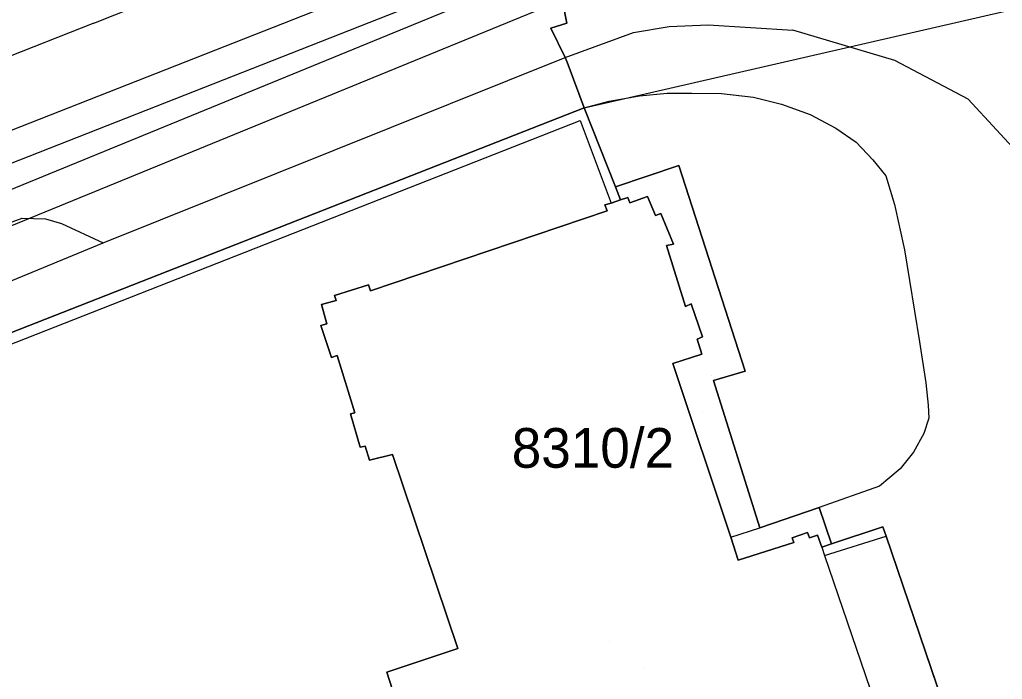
# Model space of a CAD drawing. Extents: x -264070 to -262271, y -1238894 to -1238141.
# Drawn here: x -263128.76 to -263079.26, y -1238805.12 to -1238771.88 of the extents above; entities that cross this region are included whole.
import ezdxf

# ---------------------------------------------------------------- set-up
doc = ezdxf.new("R2010")
doc.units = 0
for name, color, linetype in [('body_kn', 7, 'Continuous'), ('kladpar_druhypozemkov', 7, 'Continuous'), ('kladpar_hranice', 7, 'Continuous'), ('kladpar_parcelnecisla', 7, 'Continuous'), ('kladpar_plochy', 7, 'Continuous'), ('kladpar_sipky', 7, 'Continuous'), ('linie', 7, 'Continuous'), ('tarchy_linie', 7, 'Continuous'), ('zappar_hrandruhpozemk', 7, 'Continuous'), ('znacky', 7, 'Continuous')]:
    doc.layers.add(name, color=color, linetype=linetype)

msp = doc.modelspace()

# ---------------------------------------------------------------- linework, layer by layer
at = {"layer": 'body_kn'}
for p, q in [((-263125.02, -1238772.07), (-263125.02, -1238772.07)), ((-263101.19, -1238772.06), (-263101.19, -1238772.06)), ((-263094.07, -1238772.14), (-263094.07, -1238772.14)), ((-263102, -1238772.31), (-263102, -1238772.31)), ((-263097.84, -1238772.54), (-263097.84, -1238772.54)), ((-263096.04, -1238772.23), (-263096.04, -1238772.23)), ((-263089.81, -1238772.42), (-263089.81, -1238772.42)), ((-263101.28, -1238773.8), (-263101.28, -1238773.8)), ((-263101.28, -1238773.8), (-263101.28, -1238773.8)), ((-263101.18, -1238774.02), (-263101.18, -1238774.02)), ((-263084.68, -1238773.95), (-263084.68, -1238773.95)), ((-263096.14, -1238775.59), (-263096.14, -1238775.59)), ((-263094.9, -1238775.59), (-263094.9, -1238775.59)), ((-263093.41, -1238775.61), (-263093.41, -1238775.61)), ((-263099.07, -1238776), (-263099.07, -1238776)), ((-263097.54, -1238775.73), (-263097.54, -1238775.73)), ((-263091.8, -1238775.79), (-263091.8, -1238775.79)), ((-263080.98, -1238775.89), (-263080.98, -1238775.89)), ((-263100.32, -1238776.32), (-263100.32, -1238776.32)), ((-263100.32, -1238776.32), (-263100.32, -1238776.32)), ((-263090.39, -1238776.15), (-263090.39, -1238776.15)), ((-263100.53, -1238776.97), (-263100.53, -1238776.97)), ((-263100.53, -1238776.97), (-263100.53, -1238776.97)), ((-263088.94, -1238776.67), (-263088.94, -1238776.67)), ((-263087.65, -1238777.35), (-263087.65, -1238777.35)), ((-263086.63, -1238778.05), (-263086.63, -1238778.05)), ((-263085.78, -1238778.94), (-263085.78, -1238778.94)), ((-263095.56, -1238779.24), (-263095.56, -1238779.24)), ((-263085.13, -1238779.76), (-263085.13, -1238779.76)), ((-263098.75, -1238780.31), (-263098.75, -1238780.31)), ((-263098.49, -1238780.97), (-263098.49, -1238780.97)), ((-263098.13, -1238780.84), (-263098.13, -1238780.84)), ((-263097.13, -1238780.8), (-263097.13, -1238780.8)), ((-263097.13, -1238780.8), (-263097.13, -1238780.8)), ((-263099.28, -1238781.22), (-263099.28, -1238781.22)), ((-263099.17, -1238781.51), (-263099.17, -1238781.51)), ((-263098.96, -1238781.13), (-263098.96, -1238781.13)), ((-263098.02, -1238781.11), (-263098.02, -1238781.11)), ((-263084.7, -1238781.2), (-263084.7, -1238781.2)), ((-263128.63, -1238781.89), (-263128.63, -1238781.89)), ((-263127.46, -1238781.92), (-263127.46, -1238781.92)), ((-263096.73, -1238781.75), (-263096.73, -1238781.75)), ((-263096.46, -1238781.65), (-263096.46, -1238781.65)), ((-263126.66, -1238782.16), (-263126.66, -1238782.16)), ((-263124.55, -1238783.13), (-263124.55, -1238783.13)), ((-263124.55, -1238783.13), (-263124.55, -1238783.13)), ((-263096.18, -1238783.27), (-263096.18, -1238783.27)), ((-263095.82, -1238783.2), (-263095.82, -1238783.2)), ((-263084.19, -1238783.48), (-263084.19, -1238783.48)), ((-263111.18, -1238785.24), (-263111.18, -1238785.24)), ((-263112.9, -1238785.78), (-263112.9, -1238785.78)), ((-263111.09, -1238785.54), (-263111.09, -1238785.54)), ((-263113.56, -1238786.24), (-263113.56, -1238786.24)), ((-263112.82, -1238786.04), (-263112.82, -1238786.04)), ((-263095.22, -1238786.33), (-263095.22, -1238786.33)), ((-263094.94, -1238786.2), (-263094.94, -1238786.2)), ((-263113.59, -1238787.3), (-263113.59, -1238787.3)), ((-263113.29, -1238787.21), (-263113.29, -1238787.21)), ((-263094.64, -1238787.98), (-263094.64, -1238787.98)), ((-263094.36, -1238787.87), (-263094.36, -1238787.87)), ((-263083.44, -1238788.11), (-263083.44, -1238788.11)), ((-263113.06, -1238788.9), (-263113.06, -1238788.9)), ((-263112.77, -1238788.81), (-263112.77, -1238788.81)), ((-263094.4, -1238788.73), (-263094.4, -1238788.73)), ((-263095.85, -1238789.2), (-263095.85, -1238789.2)), ((-263092.22, -1238789.59), (-263092.22, -1238789.59)), ((-263092.22, -1238789.59), (-263092.22, -1238789.59)), ((-263093.81, -1238790.07), (-263093.81, -1238790.07)), ((-263083.12, -1238790.19), (-263083.12, -1238790.19)), ((-263083, -1238791.31), (-263083, -1238791.31)), ((-263112.1, -1238791.75), (-263112.1, -1238791.75)), ((-263111.87, -1238791.7), (-263111.87, -1238791.7)), ((-263082.96, -1238791.96), (-263082.96, -1238791.96)), ((-263083.21, -1238792.73), (-263083.21, -1238792.73)), ((-263111.61, -1238793.42), (-263111.61, -1238793.42)), ((-263111.36, -1238793.37), (-263111.36, -1238793.37)), ((-263109.98, -1238793.79), (-263109.98, -1238793.79)), ((-263083.73, -1238793.67), (-263083.73, -1238793.67)), ((-263111.14, -1238794.08), (-263111.14, -1238794.08)), ((-263084.4, -1238794.51), (-263084.4, -1238794.51)), ((-263085.44, -1238795.38), (-263085.44, -1238795.38)), ((-263088.48, -1238796.46), (-263088.48, -1238796.46)), ((-263091.48, -1238797.49), (-263091.48, -1238797.49)), ((-263089.07, -1238797.73), (-263089.07, -1238797.73)), ((-263088.57, -1238797.86), (-263088.57, -1238797.86)), ((-263085.28, -1238797.44), (-263085.28, -1238797.44)), ((-263092.93, -1238797.96), (-263092.93, -1238797.96)), ((-263092.93, -1238797.96), (-263092.93, -1238797.96)), ((-263089.85, -1238797.99), (-263089.85, -1238797.99)), ((-263089.77, -1238798.23), (-263089.77, -1238798.23)), ((-263088.98, -1238797.99), (-263088.98, -1238797.99)), ((-263087.86, -1238798.3), (-263087.86, -1238798.3)), ((-263085.12, -1238797.91), (-263085.12, -1238797.91)), ((-263088.35, -1238798.46), (-263088.35, -1238798.46)), ((-263088.35, -1238798.46), (-263088.35, -1238798.46)), ((-263088.22, -1238798.88), (-263088.22, -1238798.88)), ((-263092.57, -1238799.11), (-263092.57, -1238799.11)), ((-263106.69, -1238803.56), (-263106.69, -1238803.56)), ((-263110.27, -1238804.76), (-263110.27, -1238804.76))]:
    msp.add_line(p, q, dxfattribs=at)
at = {"layer": 'kladpar_druhypozemkov'}
for p, q in [((-263093.89, -1238789.79), (-263093.89, -1238789.79)), ((-263097.31, -1238804.51), (-263097.31, -1238804.51))]:
    msp.add_line(p, q, dxfattribs=at)
at = {"layer": 'kladpar_hranice'}
msp.add_line((-263136.68, -1238790.59), (-263100.32, -1238776.32), dxfattribs=at)
for points in [[(-263129.74, -1238771.43), (-263119.79, -1238767.71), (-263119.6, -1238768.18), (-263103.15, -1238761.72), (-263102.89, -1238763.16), (-263102.2, -1238766.93), (-263101.19, -1238772.06), (-263102, -1238772.31), (-263101.28, -1238773.8), (-263101.18, -1238774.02), (-263100.32, -1238776.32), (-263136.68, -1238790.59)], [(-263079.37, -1238830.09), (-263082.97, -1238819.32), (-263084.22, -1238819.72), (-263086.11, -1238813.88), (-263086.62, -1238812.33), (-263083.33, -1238811.23), (-263084.22, -1238808.57), (-263081.79, -1238807.71), (-263082.02, -1238807), (-263085.12, -1238797.91), (-263085.28, -1238797.44), (-263087.86, -1238798.3), (-263088.48, -1238796.46), (-263091.48, -1238797.49), (-263093.81, -1238790.07), (-263092.22, -1238789.59), (-263095.56, -1238779.24), (-263098.75, -1238780.31), (-263100.32, -1238776.32), (-263101.18, -1238774.02), (-263101.28, -1238773.8), (-263102, -1238772.31), (-263101.19, -1238772.06), (-263102.2, -1238766.93)], [(-263100.32, -1238776.32), (-263098.75, -1238780.31), (-263098.49, -1238780.97), (-263098.96, -1238781.13), (-263099.28, -1238781.22), (-263099.17, -1238781.51), (-263111.09, -1238785.54), (-263111.18, -1238785.24), (-263112.9, -1238785.78), (-263112.82, -1238786.04), (-263113.56, -1238786.24), (-263113.29, -1238787.21), (-263113.59, -1238787.3), (-263113.06, -1238788.9), (-263112.77, -1238788.81), (-263111.87, -1238791.7), (-263112.1, -1238791.75), (-263111.61, -1238793.42), (-263111.36, -1238793.37), (-263111.14, -1238794.08), (-263109.98, -1238793.79), (-263106.69, -1238803.56), (-263110.27, -1238804.76), (-263108.92, -1238808.96)], [(-263092.22, -1238789.59), (-263093.81, -1238790.07), (-263091.48, -1238797.49), (-263088.48, -1238796.46), (-263087.86, -1238798.3), (-263088.35, -1238798.46), (-263088.57, -1238797.86), (-263088.98, -1238797.99), (-263089.07, -1238797.73), (-263089.85, -1238797.99), (-263089.77, -1238798.23), (-263092.57, -1238799.11), (-263092.93, -1238797.96), (-263095.85, -1238789.2), (-263094.4, -1238788.73), (-263094.64, -1238787.98), (-263094.36, -1238787.87), (-263094.94, -1238786.2), (-263095.22, -1238786.33), (-263096.18, -1238783.27), (-263095.82, -1238783.2), (-263096.46, -1238781.65), (-263096.73, -1238781.75), (-263097.13, -1238780.8), (-263098.02, -1238781.11), (-263098.13, -1238780.84), (-263098.49, -1238780.97), (-263098.75, -1238780.31), (-263095.56, -1238779.24), (-263092.22, -1238789.59)], [(-263108.92, -1238808.96), (-263110.27, -1238804.76), (-263106.69, -1238803.56), (-263109.98, -1238793.79), (-263111.14, -1238794.08), (-263111.36, -1238793.37), (-263111.61, -1238793.42), (-263112.1, -1238791.75), (-263111.87, -1238791.7), (-263112.77, -1238788.81), (-263113.06, -1238788.9), (-263113.59, -1238787.3), (-263113.29, -1238787.21), (-263113.56, -1238786.24), (-263112.82, -1238786.04), (-263112.9, -1238785.78), (-263111.18, -1238785.24), (-263111.09, -1238785.54), (-263099.17, -1238781.51), (-263099.28, -1238781.22), (-263098.96, -1238781.13), (-263098.49, -1238780.97), (-263098.13, -1238780.84), (-263098.02, -1238781.11), (-263097.13, -1238780.8)], [(-263097.13, -1238780.8), (-263096.73, -1238781.75), (-263096.46, -1238781.65), (-263095.82, -1238783.2), (-263096.18, -1238783.27), (-263095.22, -1238786.33), (-263094.94, -1238786.2), (-263094.36, -1238787.87), (-263094.64, -1238787.98), (-263094.4, -1238788.73), (-263095.85, -1238789.2), (-263092.93, -1238797.96), (-263092.57, -1238799.11), (-263089.77, -1238798.23), (-263089.85, -1238797.99), (-263089.07, -1238797.73), (-263088.98, -1238797.99), (-263088.57, -1238797.86), (-263088.35, -1238798.46), (-263087.86, -1238798.3), (-263085.28, -1238797.44), (-263085.12, -1238797.91), (-263082.02, -1238807)]]:
    msp.add_lwpolyline(points, dxfattribs=at)
at = {"layer": 'kladpar_plochy'}
for p, q in [((-263101.19, -1238772.06), (-263102.2, -1238766.93)), ((-263102, -1238772.31), (-263101.19, -1238772.06)), ((-263101.28, -1238773.8), (-263102, -1238772.31)), ((-263101.18, -1238774.02), (-263101.28, -1238773.8)), ((-263100.32, -1238776.32), (-263101.18, -1238774.02)), ((-263136.68, -1238790.59), (-263100.32, -1238776.32)), ((-263100.32, -1238776.32), (-263098.75, -1238780.31)), ((-263098.75, -1238780.31), (-263100.32, -1238776.32)), ((-263095.56, -1238779.24), (-263098.75, -1238780.31)), ((-263092.22, -1238789.59), (-263095.56, -1238779.24)), ((-263098.75, -1238780.31), (-263098.49, -1238780.97)), ((-263098.49, -1238780.97), (-263098.96, -1238781.13)), ((-263099.17, -1238781.51), (-263111.09, -1238785.54)), ((-263098.96, -1238781.13), (-263099.28, -1238781.22)), ((-263099.28, -1238781.22), (-263099.17, -1238781.51)), ((-263111.18, -1238785.24), (-263112.9, -1238785.78)), ((-263111.09, -1238785.54), (-263111.18, -1238785.24)), ((-263112.9, -1238785.78), (-263112.82, -1238786.04)), ((-263112.82, -1238786.04), (-263113.56, -1238786.24)), ((-263113.56, -1238786.24), (-263113.29, -1238787.21)), ((-263113.29, -1238787.21), (-263113.59, -1238787.3)), ((-263113.59, -1238787.3), (-263113.06, -1238788.9)), ((-263113.06, -1238788.9), (-263112.77, -1238788.81)), ((-263112.77, -1238788.81), (-263111.87, -1238791.7)), ((-263093.81, -1238790.07), (-263092.22, -1238789.59)), ((-263091.48, -1238797.49), (-263093.81, -1238790.07)), ((-263111.87, -1238791.7), (-263112.1, -1238791.75)), ((-263112.1, -1238791.75), (-263111.61, -1238793.42)), ((-263111.61, -1238793.42), (-263111.36, -1238793.37)), ((-263111.36, -1238793.37), (-263111.14, -1238794.08)), ((-263111.14, -1238794.08), (-263109.98, -1238793.79)), ((-263109.98, -1238793.79), (-263106.69, -1238803.56)), ((-263088.48, -1238796.46), (-263091.48, -1238797.49)), ((-263087.86, -1238798.3), (-263088.48, -1238796.46)), ((-263085.28, -1238797.44), (-263087.86, -1238798.3)), ((-263085.12, -1238797.91), (-263085.28, -1238797.44)), ((-263082.02, -1238807), (-263085.12, -1238797.91)), ((-263106.69, -1238803.56), (-263110.27, -1238804.76)), ((-263110.27, -1238804.76), (-263108.92, -1238808.96))]:
    msp.add_line(p, q, dxfattribs=at)
for points in [[(-263129.74, -1238771.43), (-263119.79, -1238767.71), (-263119.6, -1238768.18), (-263103.15, -1238761.72), (-263102.89, -1238763.16), (-263102.2, -1238766.93), (-263101.19, -1238772.06), (-263102, -1238772.31), (-263101.28, -1238773.8), (-263101.18, -1238774.02), (-263100.32, -1238776.32), (-263136.68, -1238790.59)], [(-263108.92, -1238808.96), (-263110.27, -1238804.76), (-263106.69, -1238803.56), (-263109.98, -1238793.79), (-263111.14, -1238794.08), (-263111.36, -1238793.37), (-263111.61, -1238793.42), (-263112.1, -1238791.75), (-263111.87, -1238791.7), (-263112.77, -1238788.81), (-263113.06, -1238788.9), (-263113.59, -1238787.3), (-263113.29, -1238787.21), (-263113.56, -1238786.24), (-263112.82, -1238786.04), (-263112.9, -1238785.78), (-263111.18, -1238785.24), (-263111.09, -1238785.54), (-263099.17, -1238781.51), (-263099.28, -1238781.22), (-263098.96, -1238781.13), (-263098.49, -1238780.97), (-263098.13, -1238780.84), (-263098.02, -1238781.11), (-263097.13, -1238780.8), (-263096.73, -1238781.75), (-263096.46, -1238781.65), (-263095.82, -1238783.2), (-263096.18, -1238783.27), (-263095.22, -1238786.33), (-263094.94, -1238786.2), (-263094.36, -1238787.87), (-263094.64, -1238787.98), (-263094.4, -1238788.73), (-263095.85, -1238789.2), (-263092.93, -1238797.96), (-263092.57, -1238799.11), (-263089.77, -1238798.23), (-263089.85, -1238797.99), (-263089.07, -1238797.73), (-263088.98, -1238797.99), (-263088.57, -1238797.86), (-263088.35, -1238798.46), (-263087.86, -1238798.3), (-263085.28, -1238797.44), (-263085.12, -1238797.91), (-263082.02, -1238807)]]:
    msp.add_lwpolyline(points, dxfattribs=at)
msp.add_lwpolyline([(-263092.22, -1238789.59), (-263093.81, -1238790.07), (-263091.48, -1238797.49), (-263088.48, -1238796.46), (-263087.86, -1238798.3), (-263088.35, -1238798.46), (-263088.57, -1238797.86), (-263088.98, -1238797.99), (-263089.07, -1238797.73), (-263089.85, -1238797.99), (-263089.77, -1238798.23), (-263092.57, -1238799.11), (-263092.93, -1238797.96), (-263095.85, -1238789.2), (-263094.4, -1238788.73), (-263094.64, -1238787.98), (-263094.36, -1238787.87), (-263094.94, -1238786.2), (-263095.22, -1238786.33), (-263096.18, -1238783.27), (-263095.82, -1238783.2), (-263096.46, -1238781.65), (-263096.73, -1238781.75), (-263097.13, -1238780.8), (-263098.02, -1238781.11), (-263098.13, -1238780.84), (-263098.49, -1238780.97), (-263098.75, -1238780.31), (-263095.56, -1238779.24)], close=True, dxfattribs=at)
at = {"layer": 'kladpar_sipky'}
msp.add_line((-263094.35, -1238791.65), (-263094.35, -1238791.65), dxfattribs=at)
at = {"layer": 'linie'}
msp.add_lwpolyline([(-263136.68, -1238790.59), (-263100.32, -1238776.32), (-263054.84, -1238765.86)], dxfattribs=at)
at = {"layer": 'tarchy_linie'}
for points in [[(-263343.87, -1238863.25), (-263304.14, -1238847.91), (-263264.41, -1238831.55), (-263227.03, -1238816.4), (-263194.96, -1238803.36), (-263162.59, -1238790.59), (-263102.22, -1238766.84), (-263102.2, -1238766.93), (-263101.91, -1238768.39), (-263101.76, -1238769.18), (-263101.42, -1238770.88), (-263131.03, -1238783.02), (-263184.17, -1238804.65), (-263237.08, -1238826.02), (-263290.22, -1238847.43), (-263337.49, -1238867.45), (-263338.7, -1238864.58), (-263341.67, -1238865.72), (-263342.77, -1238864.49), (-263343.87, -1238863.25)], [(-263101.91, -1238768.39), (-263162.02, -1238792.03), (-263194.38, -1238804.8), (-263226.45, -1238817.84), (-263263.82, -1238832.98), (-263303.57, -1238849.35), (-263342.77, -1238864.49)], [(-263336.77, -1238865.3), (-263290.87, -1238845.86), (-263237.72, -1238824.44), (-263184.81, -1238803.07), (-263131.67, -1238781.45), (-263101.76, -1238769.18)]]:
    msp.add_lwpolyline(points, dxfattribs=at)
at = {"layer": 'zappar_hrandruhpozemk'}
for p, q in [((-263125.02, -1238772.07), (-263102.89, -1238763.16)), ((-263125.02, -1238772.07), (-263175.41, -1238791.89)), ((-263084.68, -1238773.95), (-263089.81, -1238772.42)), ((-263124.55, -1238783.13), (-263101.28, -1238773.8)), ((-263080.98, -1238775.89), (-263084.68, -1238773.95)), ((-263048.69, -1238810.96), (-263080.98, -1238775.89)), ((-263136.55, -1238791.13), (-263100.53, -1238776.97)), ((-263100.53, -1238776.97), (-263098.96, -1238781.13)), ((-263137.3, -1238785.04), (-263128.63, -1238781.89)), ((-263142.85, -1238790.69), (-263124.55, -1238783.13)), ((-263084.19, -1238783.48), (-263083.44, -1238788.11)), ((-263092.93, -1238797.96), (-263091.48, -1238797.49)), ((-263088.22, -1238798.88), (-263085.12, -1238797.91)), ((-263088.35, -1238798.46), (-263088.22, -1238798.88)), ((-263088.22, -1238798.88), (-263085.09, -1238808.04))]:
    msp.add_line(p, q, dxfattribs=at)
for points in [[(-263101.28, -1238773.8), (-263097.84, -1238772.54), (-263096.04, -1238772.23), (-263094.07, -1238772.14), (-263089.81, -1238772.42)], [(-263100.32, -1238776.32), (-263099.07, -1238776), (-263097.54, -1238775.73), (-263096.14, -1238775.59), (-263094.9, -1238775.59), (-263093.41, -1238775.61), (-263091.8, -1238775.79), (-263090.39, -1238776.15), (-263088.94, -1238776.67), (-263087.65, -1238777.35), (-263086.63, -1238778.05), (-263085.78, -1238778.94), (-263085.13, -1238779.76), (-263084.7, -1238781.2), (-263084.19, -1238783.48)], [(-263128.63, -1238781.89), (-263127.46, -1238781.92), (-263126.66, -1238782.16), (-263124.55, -1238783.13)], [(-263083.44, -1238788.11), (-263083.12, -1238790.19), (-263083, -1238791.31), (-263082.96, -1238791.96), (-263083.21, -1238792.73), (-263083.73, -1238793.67), (-263084.4, -1238794.51), (-263085.44, -1238795.38), (-263088.48, -1238796.46)]]:
    msp.add_lwpolyline(points, dxfattribs=at)
at = {"layer": 'znacky'}
msp.add_line((-263099.04, -1238803.22), (-263099.04, -1238803.22), dxfattribs=at)

# ---------------------------------------------------------------- texts
at = {"layer": 'kladpar_parcelnecisla'}
msp.add_text('8310/2', height=2, dxfattribs=at).set_placement((-263103.973, -1238794.46))

doc.saveas('drawing.dxf')
